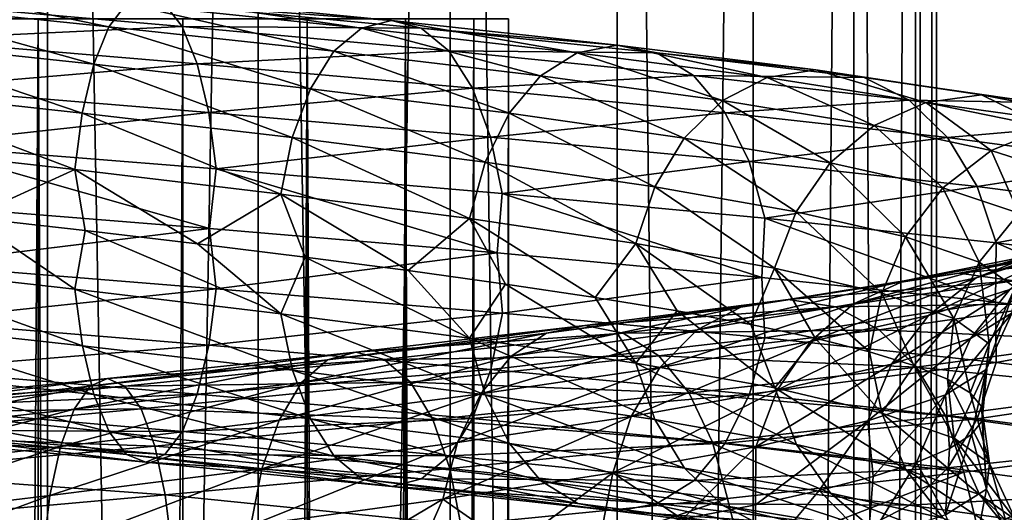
# Model space of a CAD drawing. Header units: metres. Extents: x -109 to 109, y -917 to 389.
# Tile 460 of 656: x 3 to 14, y -442 to -437. Entities that reach past the tile are written whole.
import ezdxf

# ---------------------------------------------------------------- set-up
doc = ezdxf.new("R2010")
doc.units = ezdxf.units.M
doc.layers.add('solid_24503124_XXX_01_SW0001_01', color=7, linetype='CONTINUOUS')

msp = doc.modelspace()

# ---------------------------------------------------------------- linework, layer by layer
at = {"layer": 'solid_24503124_XXX_01_SW0001_01'}
for points in [[(1.199402, -410, 12.944548), (1.198704, -535, 12.944597), (3.557269, -535, 12.503851)], [(1.19961, -410, -12.944529), (3.557269, -535, -12.503851), (1.198704, -535, -12.944597)], [(1.199402, -410, 12.944548), (3.557269, -535, 12.503851), (3.557692, -410, 12.503706)], [(3.557568, -410, -12.503741), (3.557269, -535, -12.503851), (1.19961, -410, -12.944529)], [(3.557692, -410, 12.503706), (3.557269, -535, 12.503851), (5.795265, -535, 11.636799)], [(5.79467, -410, -11.637084), (5.795265, -535, -11.636799), (3.557269, -535, -12.503851)], [(5.79467, -410, -11.637084), (3.557269, -535, -12.503851), (3.557568, -410, -12.503741)], [(3.557692, -410, 12.503706), (5.795265, -535, 11.636799), (5.794521, -410, 11.637158)], [(5.794521, -410, 11.637158), (5.795265, -535, 11.636799), (7.834196, -535, 10.374236)], [(5.794521, -410, 11.637158), (7.834196, -535, 10.374236), (7.834294, -410, 10.374181)], [(7.834188, -410, -10.374262), (5.795265, -535, -11.636799), (5.79467, -410, -11.637084)], [(7.834188, -410, -10.374262), (7.834196, -535, -10.374236), (5.795265, -535, -11.636799)], [(7.834188, -410, -10.374262), (9.606456, -535, -8.758754), (7.834196, -535, -10.374236)], [(9.607141, -410, -8.758013), (9.606456, -535, -8.758754), (7.834188, -410, -10.374262)], [(7.834294, -410, 10.374181), (7.834196, -535, 10.374236), (9.606456, -535, 8.758754)], [(7.834294, -410, 10.374181), (9.606456, -535, 8.758754), (9.607066, -410, 8.758096)], [(9.607066, -410, 8.758096), (9.606456, -535, 8.758754), (11.053084, -535, 6.843201)], [(11.052779, -410, -6.843673), (11.053084, -535, -6.843201), (9.606456, -535, -8.758754)], [(11.052779, -410, -6.843673), (9.606456, -535, -8.758754), (9.607141, -410, -8.758013)], [(9.607066, -410, 8.758096), (11.053084, -535, 6.843201), (11.052835, -410, 6.84358)], [(12.122142, -410, -4.696133), (11.053084, -535, -6.843201), (11.052779, -410, -6.843673)], [(11.052835, -410, 6.84358), (11.053084, -535, 6.843201), (12.122123, -410, 4.696183)], [(12.122123, -410, 4.696183), (11.053084, -535, 6.843201), (12.122266, -535, 4.695816)], [(12.122142, -410, -4.696133), (12.122266, -535, -4.695816), (11.053084, -535, -6.843201)], [(12.122123, -410, 4.696183), (12.122266, -535, 4.695816), (12.778495, -535, 2.389471)], [(12.122123, -410, 4.696183), (12.778495, -535, 2.389471), (12.778644, -410, 2.388729)], [(12.778636, -410, -2.388776), (12.122266, -535, -4.695816), (12.122142, -410, -4.696133)], [(12.778636, -410, -2.388776), (12.778495, -535, -2.389471), (12.122266, -535, -4.695816)], [(12.778644, -410, 2.388729), (12.778495, -535, 2.389471), (13, -535)], [(13, -410), (13, -535), (12.778495, -535, -2.389471)], [(12.778636, -410, -2.388776), (13, -410), (12.778495, -535, -2.389471)], [(12.778644, -410, 2.388729), (13, -535), (13, -410)], [(1.691981, -436.826477, -14.773448), (4.208577, -437.084412, -14.262088), (1.767289, -436.583282, -15.430993)], [(4.208577, -437.084412, -14.262088), (4.395895, -436.841217, -14.896873), (1.767289, -436.583282, -15.430993)], [(4.395895, -436.841217, -14.896873), (6.893107, -437.100739, -13.918874), (4.597922, -436.759613, -15.581506)], [(4.597922, -436.759613, -15.581506), (7.209901, -437.019135, -14.55856), (4.800022, -436.8396, -16.266388)], [(6.893107, -437.100739, -13.918874), (7.209901, -437.019135, -14.55856), (4.597922, -436.759613, -15.581506)], [(1.627971, -437.224365, -14.214546), (4.04936, -437.4823, -13.722532), (1.691981, -436.826477, -14.773448)], [(4.04936, -437.4823, -13.722532), (4.208577, -437.084412, -14.262088), (1.691981, -436.826477, -14.773448)], [(2.005157, -436.823242, -17.507925), (4.987559, -437.081177, -16.901915), (2.069299, -437.219727, -18.06798)], [(4.800022, -436.8396, -16.266388), (4.987559, -437.081177, -16.901915), (2.005157, -436.823242, -17.507925)], [(4.208577, -437.084412, -14.262088), (6.599378, -437.343933, -13.325764), (4.395895, -436.841217, -14.896873)], [(6.599378, -437.343933, -13.325764), (6.893107, -437.100739, -13.918874), (4.395895, -436.841217, -14.896873)], [(4.800022, -436.8396, -16.266388), (7.526811, -437.099121, -15.198478), (4.987559, -437.081177, -16.901915)], [(7.209901, -437.019135, -14.55856), (7.526811, -437.099121, -15.198478), (4.800022, -436.8396, -16.266388)], [(3.457262, -701, -392.234863), (3.457402, -437, -392.234924), (1.767193, -437, -391.68573)], [(1.767249, -701, -391.68576), (3.457262, -701, -392.234863), (1.767193, -437, -391.68573)], [(1.767249, -701, -408.31424), (1.767193, -437, -408.31427), (3.457402, -437, -407.765076)], [(3.457262, -701, -407.765137), (1.767249, -701, -408.31424), (3.457402, -437, -407.765076)], [(4.987559, -437.081177, -16.901915), (5.147105, -437.477661, -17.442585), (2.069299, -437.219727, -18.06798)], [(3.457262, -701, -392.234863), (4.996175, -701, -393.123352), (3.457402, -437, -392.234924)], [(3.457262, -701, -407.765137), (3.457402, -437, -407.765076), (4.996158, -437, -406.876648)], [(4.996175, -701, -406.876648), (3.457262, -701, -407.765137), (4.996158, -437, -406.876648)], [(4.996175, -701, -393.123352), (4.996158, -437, -393.123352), (3.457402, -437, -392.234924)], [(4.04936, -437.4823, -13.722532), (6.349714, -437.741821, -12.82163), (4.208577, -437.084412, -14.262088)], [(6.349714, -437.741821, -12.82163), (6.599378, -437.343933, -13.325764), (4.208577, -437.084412, -14.262088)], [(4.987559, -437.081177, -16.901915), (7.820883, -437.340698, -15.792282), (5.147105, -437.477661, -17.442585)], [(7.526811, -437.099121, -15.198478), (7.820883, -437.340698, -15.792282), (4.987559, -437.081177, -16.901915)], [(4.996175, -701, -393.123352), (6.316738, -437, -394.312408), (4.996158, -437, -393.123352)], [(4.996175, -701, -406.876648), (4.996158, -437, -406.876648), (6.316738, -437, -405.687592)], [(4.996175, -701, -393.123352), (6.316731, -701, -394.312378), (6.316738, -437, -394.312408)], [(6.316731, -701, -405.687622), (4.996175, -701, -406.876648), (6.316738, -437, -405.687592)], [(6.316731, -701, -394.312378), (7.361216, -701, -395.75), (6.316738, -437, -394.312408)], [(6.316731, -701, -405.687622), (6.316738, -437, -405.687592), (7.361266, -437, -404.249908)], [(7.361216, -701, -404.25), (6.316731, -701, -405.687622), (7.361266, -437, -404.249908)], [(7.361216, -701, -395.75), (7.361266, -437, -395.750092), (6.316738, -437, -394.312408)], [(6.893107, -437.100739, -13.918874), (9.184709, -437.361816, -12.524895), (7.209901, -437.019135, -14.55856)], [(7.209901, -437.019135, -14.55856), (9.606822, -437.280212, -13.100516), (7.526811, -437.099121, -15.198478)], [(9.184709, -437.361816, -12.524895), (9.606822, -437.280212, -13.100516), (7.209901, -437.019135, -14.55856)], [(7.361216, -701, -395.75), (8.083981, -701, -397.373352), (7.361266, -437, -395.750092)], [(7.361216, -701, -404.25), (7.361266, -437, -404.249908), (8.083978, -437, -402.626648)], [(8.083981, -701, -402.626648), (7.361216, -701, -404.25), (8.083978, -437, -402.626648)], [(8.083981, -701, -397.373352), (8.083978, -437, -397.373352), (7.361266, -437, -395.750092)], [(8.083981, -701, -397.373352), (8.453425, -437, -399.111481), (8.083978, -437, -397.373352)], [(8.083981, -701, -402.626648), (8.083978, -437, -402.626648), (8.453425, -437, -400.888519)], [(8.083981, -701, -397.373352), (8.453436, -701, -399.111511), (8.453425, -437, -399.111481)], [(8.453436, -701, -400.888489), (8.083981, -701, -402.626648), (8.453425, -437, -400.888519)], [(8.453436, -701, -400.888489), (8.453425, -437, -400.888519), (8.453425, -437, -399.111481)], [(8.453436, -701, -399.111511), (8.453436, -701, -400.888489), (8.453425, -437, -399.111481)], [(6.599378, -437.343933, -13.325764), (8.793331, -437.605011, -11.991184), (6.893107, -437.100739, -13.918874)], [(8.793331, -437.605011, -11.991184), (9.184709, -437.361816, -12.524895), (6.893107, -437.100739, -13.918874)], [(7.526811, -437.099121, -15.198478), (10.029087, -437.360199, -13.676346), (7.820883, -437.340698, -15.792282)], [(9.606822, -437.280212, -13.100516), (10.029087, -437.360199, -13.676346), (7.526811, -437.099121, -15.198478)], [(1.578681, -437.743134, -13.78417), (3.926757, -438.001068, -13.307053), (1.627971, -437.224365, -14.214546)], [(3.926757, -438.001068, -13.307053), (4.04936, -437.4823, -13.722532), (1.627971, -437.224365, -14.214546)], [(2.069299, -437.219727, -18.06798), (5.147105, -437.477661, -17.442585), (2.118751, -437.737488, -18.499767)], [(9.184709, -437.361816, -12.524895), (11.203067, -437.624512, -10.758718), (9.606822, -437.280212, -13.100516)], [(9.606822, -437.280212, -13.100516), (11.717939, -437.542908, -11.253169), (10.029087, -437.360199, -13.676346)], [(11.203067, -437.624512, -10.758718), (11.717939, -437.542908, -11.253169), (9.606822, -437.280212, -13.100516)], [(7.820883, -437.340698, -15.792282), (8.071063, -437.737183, -16.297457), (5.147105, -437.477661, -17.442585)], [(6.349714, -437.741821, -12.82163), (8.460666, -438.00293, -11.53754), (6.599378, -437.343933, -13.325764)], [(8.460666, -438.00293, -11.53754), (8.793331, -437.605011, -11.991184), (6.599378, -437.343933, -13.325764)], [(7.820883, -437.340698, -15.792282), (10.420923, -437.601807, -14.210681), (8.071063, -437.737183, -16.297457)], [(10.029087, -437.360199, -13.676346), (10.420923, -437.601807, -14.210681), (7.820883, -437.340698, -15.792282)], [(8.793331, -437.605011, -11.991184), (10.725682, -437.867706, -10.300268), (9.184709, -437.361816, -12.524895)], [(10.725682, -437.867706, -10.300268), (11.203067, -437.624512, -10.758718), (9.184709, -437.361816, -12.524895)], [(10.029087, -437.360199, -13.676346), (12.232999, -437.622894, -11.747799), (10.420923, -437.601807, -14.210681)], [(11.717939, -437.542908, -11.253169), (12.232999, -437.622894, -11.747799), (10.029087, -437.360199, -13.676346)], [(5.147105, -437.477661, -17.442585), (5.27011, -437.995422, -17.859426), (2.118751, -437.737488, -18.499767)], [(3.926757, -438.001068, -13.307053), (6.157462, -438.26059, -12.433427), (4.04936, -437.4823, -13.722532)], [(6.157462, -438.26059, -12.433427), (6.349714, -437.741821, -12.82163), (4.04936, -437.4823, -13.722532)], [(5.147105, -437.477661, -17.442585), (8.071063, -437.737183, -16.297457), (5.27011, -437.995422, -17.859426)], [(10.420923, -437.601807, -14.210681), (10.754275, -437.998291, -14.665262), (8.071063, -437.737183, -16.297457)], [(8.460666, -438.00293, -11.53754), (10.319914, -438.265594, -9.910593), (8.793331, -437.605011, -11.991184)], [(10.319914, -438.265594, -9.910593), (10.725682, -437.867706, -10.300268), (8.793331, -437.605011, -11.991184)], [(10.420923, -437.601807, -14.210681), (12.710942, -437.864471, -12.206786), (10.754275, -437.998291, -14.665262)], [(12.232999, -437.622894, -11.747799), (12.710942, -437.864471, -12.206786), (10.420923, -437.601807, -14.210681)], [(11.203067, -437.624512, -10.758718), (12.886162, -437.888763, -8.670392), (11.717939, -437.542908, -11.253169)], [(11.717939, -437.542908, -11.253169), (13.478387, -437.807159, -9.068868), (12.232999, -437.622894, -11.747799)], [(12.886162, -437.888763, -8.670392), (13.478387, -437.807159, -9.068868), (11.717939, -437.542908, -11.253169)], [(10.725682, -437.867706, -10.300268), (12.337057, -438.131958, -8.30093), (11.203067, -437.624512, -10.758718)], [(12.337057, -438.131958, -8.30093), (12.886162, -437.888763, -8.670392), (11.203067, -437.624512, -10.758718)], [(12.232999, -437.622894, -11.747799), (14.070826, -437.887146, -9.467487), (12.710942, -437.864471, -12.206786)], [(13.478387, -437.807159, -9.068868), (14.070826, -437.887146, -9.467487), (12.232999, -437.622894, -11.747799)], [(1.547052, -438.342346, -13.508008), (3.848085, -438.600281, -13.040449), (1.578681, -437.743134, -13.78417)], [(3.848085, -438.600281, -13.040449), (3.926757, -438.001068, -13.307053), (1.578681, -437.743134, -13.78417)], [(2.118751, -437.737488, -18.499767), (5.27011, -437.995422, -17.859426), (2.150571, -438.33609, -18.777597)], [(8.071063, -437.737183, -16.297457), (8.263946, -438.254944, -16.686934), (5.27011, -437.995422, -17.859426)], [(6.157462, -438.26059, -12.433427), (8.204501, -438.521698, -11.188216), (6.349714, -437.741821, -12.82163)], [(8.204501, -438.521698, -11.188216), (8.460666, -438.00293, -11.53754), (6.349714, -437.741821, -12.82163)], [(8.071063, -437.737183, -16.297457), (10.754275, -437.998291, -14.665262), (8.263946, -438.254944, -16.686934)], [(12.886162, -437.888763, -8.670392), (14.186547, -438.154602, -6.324539), (13.478387, -437.807159, -9.068868)], [(13.478387, -437.807159, -9.068868), (14.838535, -438.072998, -6.615203), (14.070826, -437.887146, -9.467487)], [(14.186547, -438.154602, -6.324539), (14.838535, -438.072998, -6.615203), (13.478387, -437.807159, -9.068868)], [(10.319914, -438.265594, -9.910593), (11.870328, -438.529846, -7.986893), (10.725682, -437.867706, -10.300268)], [(11.870328, -438.529846, -7.986893), (12.337057, -438.131958, -8.30093), (10.725682, -437.867706, -10.300268)], [(12.710942, -437.864471, -12.206786), (13.117549, -438.260956, -12.597265), (10.754275, -437.998291, -14.665262)], [(12.337057, -438.131958, -8.30093), (13.582031, -438.397797, -6.055038), (12.886162, -437.888763, -8.670392)], [(12.710942, -437.864471, -12.206786), (14.620573, -438.128723, -9.837382), (13.117549, -438.260956, -12.597265)], [(14.070826, -437.887146, -9.467487), (14.620573, -438.128723, -9.837382), (12.710942, -437.864471, -12.206786)], [(13.582031, -438.397797, -6.055038), (14.186547, -438.154602, -6.324539), (12.886162, -437.888763, -8.670392)], [(5.27011, -437.995422, -17.859426), (5.349257, -438.594025, -18.12764), (2.150571, -438.33609, -18.777597)], [(3.848085, -438.600281, -13.040449), (6.034099, -438.859802, -12.184327), (3.926757, -438.001068, -13.307053)], [(6.034099, -438.859802, -12.184327), (6.157462, -438.26059, -12.433427), (3.926757, -438.001068, -13.307053)], [(5.27011, -437.995422, -17.859426), (8.263946, -438.254944, -16.686934), (5.349257, -438.594025, -18.12764)], [(8.204501, -438.521698, -11.188216), (10.007456, -438.784363, -9.610529), (8.460666, -438.00293, -11.53754)], [(10.754275, -437.998291, -14.665262), (11.01128, -438.516052, -15.015732), (8.263946, -438.254944, -16.686934)], [(10.007456, -438.784363, -9.610529), (10.319914, -438.265594, -9.910593), (8.460666, -438.00293, -11.53754)], [(10.754275, -437.998291, -14.665262), (13.117549, -438.260956, -12.597265), (11.01128, -438.516052, -15.015732)], [(11.870328, -438.529846, -7.986893), (13.068203, -438.795685, -5.825967), (12.337057, -438.131958, -8.30093)], [(13.068203, -438.795685, -5.825967), (13.582031, -438.397797, -6.055038), (12.337057, -438.131958, -8.30093)], [(14.620573, -438.128723, -9.837382), (15.088266, -438.525208, -10.152067), (13.117549, -438.260956, -12.597265)], [(13.582031, -438.397797, -6.055038), (14.42044, -438.665192, -3.628075), (14.186547, -438.154602, -6.324539)], [(1.547052, -438.342346, -13.508008), (2.729029, -439.107788, -13.220401), (3.848085, -438.600281, -13.040449)], [(2.150571, -438.33609, -18.777597), (5.279512, -439.224365, -18.250923), (2.054379, -438.965973, -18.887825)], [(2.150571, -438.33609, -18.777597), (5.349257, -438.594025, -18.12764), (5.279512, -439.224365, -18.250923)], [(8.263946, -438.254944, -16.686934), (8.388053, -438.853546, -16.937538), (5.349257, -438.594025, -18.12764)], [(6.034099, -438.859802, -12.184327), (8.040126, -439.12088, -10.964063), (6.157462, -438.26059, -12.433427)], [(8.040126, -439.12088, -10.964063), (8.204501, -438.521698, -11.188216), (6.157462, -438.26059, -12.433427)], [(8.263946, -438.254944, -16.686934), (11.01128, -438.516052, -15.015732), (8.388053, -438.853546, -16.937538)], [(10.007456, -438.784363, -9.610529), (11.510928, -439.048615, -7.745072), (10.319914, -438.265594, -9.910593)], [(11.510928, -439.048615, -7.745072), (11.870328, -438.529846, -7.986893), (10.319914, -438.265594, -9.910593)], [(13.117549, -438.260956, -12.597265), (13.431031, -438.778717, -12.898314), (11.01128, -438.516052, -15.015732)], [(13.117549, -438.260956, -12.597265), (15.088266, -438.525208, -10.152067), (13.431031, -438.778717, -12.898314)], [(13.068203, -438.795685, -5.825967), (13.874893, -439.06308, -3.490819), (13.582031, -438.397797, -6.055038)], [(13.874893, -439.06308, -3.490819), (14.42044, -438.665192, -3.628075), (13.582031, -438.397797, -6.055038)], [(8.040126, -439.12088, -10.964063), (9.80696, -439.383575, -9.417984), (8.204501, -438.521698, -11.188216)], [(9.80696, -439.383575, -9.417984), (10.007456, -438.784363, -9.610529), (8.204501, -438.521698, -11.188216)], [(11.01128, -438.516052, -15.015732), (11.176648, -439.114655, -15.241238), (8.388053, -438.853546, -16.937538)], [(11.01128, -438.516052, -15.015732), (13.431031, -438.778717, -12.898314), (11.176648, -439.114655, -15.241238)], [(11.510928, -439.048615, -7.745072), (12.672534, -439.314453, -5.649573), (11.870328, -438.529846, -7.986893)], [(12.672534, -439.314453, -5.649573), (13.068203, -438.795685, -5.825967), (11.870328, -438.529846, -7.986893)], [(15.088266, -438.525208, -10.152067), (15.448845, -439.042969, -10.394681), (13.431031, -438.778717, -12.898314)], [(3.848085, -438.600281, -13.040449), (2.729029, -439.107788, -13.220401), (3.958618, -439.248352, -12.906075)], [(3.848085, -438.600281, -13.040449), (3.958618, -439.248352, -12.906075), (5.14987, -439.388977, -12.479136)], [(3.848085, -438.600281, -13.040449), (5.14987, -439.388977, -12.479136), (6.034099, -438.859802, -12.184327)], [(5.349257, -438.594025, -18.12764), (8.332831, -439.483154, -17.074867), (5.279512, -439.224365, -18.250923)], [(5.349257, -438.594025, -18.12764), (8.388053, -438.853546, -16.937538), (8.332831, -439.483154, -17.074867)], [(6.034099, -438.859802, -12.184327), (5.14987, -439.388977, -12.479136), (6.295451, -439.530029, -11.941741)], [(6.034099, -438.859802, -12.184327), (6.295451, -439.530029, -11.941741), (7.389313, -439.672058, -11.297111)], [(6.034099, -438.859802, -12.184327), (7.389313, -439.672058, -11.297111), (8.040126, -439.12088, -10.964063)], [(8.388053, -438.853546, -16.937538), (11.146484, -439.744263, -15.385475), (8.332831, -439.483154, -17.074867)], [(8.388053, -438.853546, -16.937538), (11.176648, -439.114655, -15.241238), (11.146484, -439.744263, -15.385475)], [(9.80696, -439.383575, -9.417984), (11.28031, -439.647827, -7.589902), (10.007456, -438.784363, -9.610529)], [(11.28031, -439.647827, -7.589902), (11.510928, -439.048615, -7.745072), (10.007456, -438.784363, -9.610529)], [(13.431031, -438.778717, -12.898314), (13.632738, -439.377319, -13.092021), (11.176648, -439.114655, -15.241238)], [(12.672534, -439.314453, -5.649573), (13.454801, -439.581848, -3.385127), (13.068203, -438.795685, -5.825967)], [(13.454801, -439.581848, -3.385127), (13.874893, -439.06308, -3.490819), (13.068203, -438.795685, -5.825967)], [(13.431031, -438.778717, -12.898314), (15.448845, -439.042969, -10.394681), (13.632738, -439.377319, -13.092021)], [(2.054379, -438.965973, -18.887825), (5.279512, -439.224365, -18.250923), (2.150789, -439.606537, -18.77951)], [(11.28031, -439.647827, -7.589902), (12.418644, -439.913666, -5.536386), (11.510928, -439.048615, -7.745072)], [(12.418644, -439.913666, -5.536386), (12.672534, -439.314453, -5.649573), (11.510928, -439.048615, -7.745072)], [(13.454801, -439.581848, -3.385127), (13.837026, -439.850861, -1.019779), (13.874893, -439.06308, -3.490819)], [(15.448845, -439.042969, -10.394681), (15.680855, -439.641571, -10.550788), (13.632738, -439.377319, -13.092021)], [(1.547271, -439.612793, -13.50992), (3.84863, -439.870728, -13.042295), (2.729029, -439.107788, -13.220401)], [(3.84863, -439.870728, -13.042295), (3.958618, -439.248352, -12.906075), (2.729029, -439.107788, -13.220401)], [(8.040126, -439.12088, -10.964063), (7.389313, -439.672058, -11.297111), (8.420801, -439.814911, -10.551046)], [(8.040126, -439.12088, -10.964063), (8.420801, -439.814911, -10.551046), (9.37529, -439.957855, -9.71356)], [(8.040126, -439.12088, -10.964063), (9.37529, -439.957855, -9.71356), (9.80696, -439.383575, -9.417984)], [(11.176648, -439.114655, -15.241238), (13.627595, -440.006836, -13.239628), (11.146484, -439.744263, -15.385475)], [(11.176648, -439.114655, -15.241238), (13.632738, -439.377319, -13.092021), (13.627595, -440.006836, -13.239628)], [(5.279512, -439.224365, -18.250923), (5.349801, -439.864471, -18.129486), (2.150789, -439.606537, -18.77951)], [(3.84863, -439.870728, -13.042295), (6.034954, -440.130249, -12.186051), (3.958618, -439.248352, -12.906075)], [(6.034954, -440.130249, -12.186051), (5.14987, -439.388977, -12.479136), (3.958618, -439.248352, -12.906075)], [(5.279512, -439.224365, -18.250923), (8.332831, -439.483154, -17.074867), (5.349801, -439.864471, -18.129486)], [(13.421512, -439.75061, 6.402643), (14.018884, -439.507416, 6.687615), (14.959844, -439.233704, 4.176188)], [(14.322376, -439.476898, 3.998232), (13.421512, -439.75061, 6.402643), (14.959844, -439.233704, 4.176188)], [(6.034954, -440.130249, -12.186051), (6.295451, -439.530029, -11.941741), (5.14987, -439.388977, -12.479136)], [(9.80696, -439.383575, -9.417984), (9.37529, -439.957855, -9.71356), (10.245574, -440.101196, -8.790282)], [(9.80696, -439.383575, -9.417984), (10.245574, -440.101196, -8.790282), (11.026847, -440.2453, -7.786912)], [(9.80696, -439.383575, -9.417984), (11.026847, -440.2453, -7.786912), (11.28031, -439.647827, -7.589902)], [(12.418644, -439.913666, -5.536386), (13.185238, -440.181061, -3.317307), (12.672534, -439.314453, -5.649573)], [(13.185238, -440.181061, -3.317307), (13.454801, -439.581848, -3.385127), (12.672534, -439.314453, -5.649573)], [(13.632738, -439.377319, -13.092021), (15.701325, -440.271057, -10.696827), (13.627595, -440.006836, -13.239628)], [(13.632738, -439.377319, -13.092021), (15.680855, -439.641571, -10.550788), (15.701325, -440.271057, -10.696827)], [(8.332831, -439.483154, -17.074867), (8.388907, -440.123993, -16.939262), (5.349801, -439.864471, -18.129486)], [(8.332831, -439.483154, -17.074867), (11.146484, -439.744263, -15.385475), (8.388907, -440.123993, -16.939262)], [(12.658653, -439.782715, 8.999372), (13.240422, -439.701111, 9.412966), (14.663166, -439.425812, 6.994966)], [(14.018884, -439.507416, 6.687615), (12.658653, -439.782715, 8.999372), (14.663166, -439.425812, 6.994966)], [(12.913755, -440.148529, 6.160422), (13.421512, -439.75061, 6.402643), (14.322376, -439.476898, 3.998232)], [(13.780539, -439.874786, 3.846973), (12.913755, -440.148529, 6.160422), (14.322376, -439.476898, 3.998232)], [(14.663166, -439.425812, 6.994966), (13.240422, -439.701111, 9.412966), (15.307681, -439.505798, 7.302428)], [(6.034954, -440.130249, -12.186051), (8.041264, -440.391327, -10.965615), (6.295451, -439.530029, -11.941741)], [(8.041264, -440.391327, -10.965615), (7.389313, -439.672058, -11.297111), (6.295451, -439.530029, -11.941741)], [(12.119244, -440.025909, 8.615891), (12.658653, -439.782715, 8.999372), (14.018884, -439.507416, 6.687615)], [(13.421512, -439.75061, 6.402643), (12.119244, -440.025909, 8.615891), (14.018884, -439.507416, 6.687615)], [(13.185238, -440.181061, -3.317307), (13.559805, -440.450043, -0.999348), (13.454801, -439.581848, -3.385127)], [(13.240422, -439.701111, 9.412966), (13.822402, -439.781097, 9.826711), (15.307681, -439.505798, 7.302428)], [(13.559805, -440.450043, -0.999348), (13.837026, -439.850861, -1.019779), (13.454801, -439.581848, -3.385127)], [(3.927777, -440.46933, -13.310508), (3.84863, -439.870728, -13.042295), (1.547271, -439.612793, -13.50992)], [(1.579091, -440.211365, -13.787749), (3.927777, -440.46933, -13.310508), (1.547271, -439.612793, -13.50992)], [(2.150789, -439.606537, -18.77951), (5.349801, -439.864471, -18.129486), (2.119161, -440.205719, -18.503347)], [(8.041264, -440.391327, -10.965615), (8.420801, -439.814911, -10.551046), (7.389313, -439.672058, -11.297111)], [(10.9224, -440.059601, 11.043594), (11.424374, -439.977997, 11.551138), (13.240422, -439.701111, 9.412966)], [(12.658653, -439.782715, 8.999372), (10.9224, -440.059601, 11.043594), (13.240422, -439.701111, 9.412966)], [(11.28031, -439.647827, -7.589902), (11.026847, -440.2453, -7.786912), (11.710324, -440.389771, -6.715669)], [(11.28031, -439.647827, -7.589902), (11.710324, -440.389771, -6.715669), (12.289058, -440.534332, -5.588089)], [(11.28031, -439.647827, -7.589902), (12.289058, -440.534332, -5.588089), (12.418644, -439.913666, -5.536386)], [(13.240422, -439.701111, 9.412966), (11.424374, -439.977997, 11.551138), (13.822402, -439.781097, 9.826711)], [(13.363303, -440.393555, 3.730497), (13.780539, -439.874786, 3.846973), (14.237062, -439.602661, 1.418644)], [(13.806004, -440.121429, 1.375692), (13.363303, -440.393555, 3.730497), (14.237062, -439.602661, 1.418644)], [(11.146484, -439.744263, -15.385475), (11.177786, -440.385101, -15.24279), (8.388907, -440.123993, -16.939262)], [(10.456976, -440.302795, 10.573005), (10.9224, -440.059601, 11.043594), (12.658653, -439.782715, 8.999372)], [(12.119244, -440.025909, 8.615891), (10.456976, -440.302795, 10.573005), (12.658653, -439.782715, 8.999372)], [(11.146484, -439.744263, -15.385475), (13.627595, -440.006836, -13.239628), (11.177786, -440.385101, -15.24279)], [(11.424374, -439.977997, 11.551138), (11.92653, -440.057983, 12.058865), (13.822402, -439.781097, 9.826711)], [(11.660755, -440.423828, 8.289938), (12.119244, -440.025909, 8.615891), (13.421512, -439.75061, 6.402643)], [(12.913755, -440.148529, 6.160422), (11.660755, -440.423828, 8.289938), (13.421512, -439.75061, 6.402643)], [(13.822402, -439.781097, 9.826711), (11.92653, -440.057983, 12.058865), (14.362443, -440.022675, 10.21064)], [(5.349801, -439.864471, -18.129486), (5.27113, -440.463684, -17.862883), (2.119161, -440.205719, -18.503347)], [(6.159061, -440.728851, -12.436656), (6.034954, -440.130249, -12.186051), (3.84863, -439.870728, -13.042295)], [(3.927777, -440.46933, -13.310508), (6.159061, -440.728851, -12.436656), (3.84863, -439.870728, -13.042295)], [(5.349801, -439.864471, -18.129486), (8.388907, -440.123993, -16.939262), (5.27113, -440.463684, -17.862883)], [(8.041264, -440.391327, -10.965615), (9.808348, -440.654022, -9.419317), (8.420801, -439.814911, -10.551046)], [(9.808348, -440.654022, -9.419317), (9.37529, -439.957855, -9.71356), (8.420801, -439.814911, -10.551046)], [(12.418644, -439.913666, -5.536386), (12.289058, -440.534332, -5.588089), (12.758387, -440.67923, -4.412184)], [(12.418644, -439.913666, -5.536386), (12.758387, -440.67923, -4.412184), (13.185238, -440.181061, -3.317307)], [(12.522763, -440.667297, 5.973901), (12.913755, -440.148529, 6.160422), (13.780539, -439.874786, 3.846973)], [(13.363303, -440.393555, 3.730497), (12.522763, -440.667297, 5.973901), (13.780539, -439.874786, 3.846973)], [(13.529405, -440.720612, 1.34813), (13.806004, -440.121429, 1.375692), (13.837026, -439.850861, -1.019779)], [(13.559805, -440.450043, -0.999348), (13.529405, -440.720612, 1.34813), (13.837026, -439.850861, -1.019779)], [(8.859094, -440.338074, 12.757187), (9.266242, -440.25647, 13.343484), (11.424374, -439.977997, 11.551138)], [(10.9224, -440.059601, 11.043594), (8.859094, -440.338074, 12.757187), (11.424374, -439.977997, 11.551138)], [(11.424374, -439.977997, 11.551138), (9.266242, -440.25647, 13.343484), (11.92653, -440.057983, 12.058865)], [(9.808348, -440.654022, -9.419317), (10.245574, -440.101196, -8.790282), (9.37529, -439.957855, -9.71356)], [(13.627595, -440.006836, -13.239628), (13.634127, -440.647766, -13.093353), (11.177786, -440.385101, -15.24279)], [(13.627595, -440.006836, -13.239628), (15.701325, -440.271057, -10.696827), (13.634127, -440.647766, -13.093353)], [(8.388907, -440.123993, -16.939262), (8.265544, -440.723206, -16.690163), (5.27113, -440.463684, -17.862883)], [(8.388907, -440.123993, -16.939262), (11.177786, -440.385101, -15.24279), (8.265544, -440.723206, -16.690163)], [(8.48159, -440.581268, 12.213578), (8.859094, -440.338074, 12.757187), (10.9224, -440.059601, 11.043594)], [(10.456976, -440.302795, 10.573005), (8.48159, -440.581268, 12.213578), (10.9224, -440.059601, 11.043594)], [(9.266242, -440.25647, 13.343484), (9.673537, -440.336456, 13.929994), (11.92653, -440.057983, 12.058865)], [(11.92653, -440.057983, 12.058865), (9.673537, -440.336456, 13.929994), (12.392499, -440.299561, 12.530005)], [(9.808348, -440.654022, -9.419317), (11.281906, -440.918274, -7.590976), (10.245574, -440.101196, -8.790282)], [(10.061373, -440.700684, 10.173013), (10.456976, -440.302795, 10.573005), (12.119244, -440.025909, 8.615891)], [(11.660755, -440.423828, 8.289938), (10.061373, -440.700684, 10.173013), (12.119244, -440.025909, 8.615891)], [(11.281906, -440.918274, -7.590976), (11.026847, -440.2453, -7.786912), (10.245574, -440.101196, -8.790282)], [(11.92653, -440.057983, 12.058865), (12.392499, -440.299561, 12.530005), (14.362443, -440.022675, 10.21064)], [(14.362443, -440.022675, 10.21064), (12.392499, -440.299561, 12.530005), (14.821879, -440.419189, 10.537265)], [(13.095573, -440.992767, 3.655758), (13.363303, -440.393555, 3.730497), (13.806004, -440.121429, 1.375692)], [(13.529405, -440.720612, 1.34813), (13.095573, -440.992767, 3.655758), (13.806004, -440.121429, 1.375692)], [(4.050782, -440.987091, -13.72735), (3.927777, -440.46933, -13.310508), (1.579091, -440.211365, -13.787749)], [(1.628543, -440.729156, -14.219537), (4.050782, -440.987091, -13.72735), (1.579091, -440.211365, -13.787749)], [(2.119161, -440.205719, -18.503347), (5.27113, -440.463684, -17.862883), (2.069871, -440.724487, -18.072971)], [(8.206632, -440.989929, -11.191121), (8.041264, -440.391327, -10.965615), (6.034954, -440.130249, -12.186051)], [(6.159061, -440.728851, -12.436656), (8.206632, -440.989929, -11.191121), (6.034954, -440.130249, -12.186051)], [(11.3077, -440.942596, 8.038942), (11.660755, -440.423828, 8.289938), (12.913755, -440.148529, 6.160422)], [(12.522763, -440.667297, 5.973901), (11.3077, -440.942596, 8.038942), (12.913755, -440.148529, 6.160422)], [(13.185238, -440.181061, -3.317307), (12.758387, -440.67923, -4.412184), (13.115775, -440.82489, -3.19455)], [(13.185238, -440.181061, -3.317307), (13.115775, -440.82489, -3.19455), (13.358438, -440.971497, -1.944702)], [(13.185238, -440.181061, -3.317307), (13.358438, -440.971497, -1.944702), (13.559805, -440.450043, -0.999348)], [(6.532543, -440.618103, 14.091891), (6.832767, -440.536499, 14.73953), (9.266242, -440.25647, 13.343484)], [(8.859094, -440.338074, 12.757187), (6.532543, -440.618103, 14.091891), (9.266242, -440.25647, 13.343484)], [(9.266242, -440.25647, 13.343484), (6.832767, -440.536499, 14.73953), (9.673537, -440.336456, 13.929994)], [(8.160719, -440.979156, 11.751521), (8.48159, -440.581268, 12.213578), (10.456976, -440.302795, 10.573005)], [(10.061373, -440.700684, 10.173013), (8.160719, -440.979156, 11.751521), (10.456976, -440.302795, 10.573005)], [(9.673537, -440.336456, 13.929994), (10.051482, -440.578033, 14.474238), (12.392499, -440.299561, 12.530005)], [(12.392499, -440.299561, 12.530005), (10.051482, -440.578033, 14.474238), (12.788919, -440.696045, 12.930823)], [(11.281906, -440.918274, -7.590976), (11.710324, -440.389771, -6.715669), (11.026847, -440.2453, -7.786912)], [(12.392499, -440.299561, 12.530005), (12.788919, -440.696045, 12.930823), (14.821879, -440.419189, 10.537265)], [(15.701325, -440.271057, -10.696827), (15.682452, -440.912018, -10.551862), (13.634127, -440.647766, -13.093353)], [(6.254178, -440.861298, 13.491408), (6.532543, -440.618103, 14.091891), (8.859094, -440.338074, 12.757187)], [(8.48159, -440.581268, 12.213578), (6.254178, -440.861298, 13.491408), (8.859094, -440.338074, 12.757187)], [(6.832767, -440.536499, 14.73953), (7.133099, -440.616486, 15.387402), (9.673537, -440.336456, 13.929994)], [(9.673537, -440.336456, 13.929994), (7.133099, -440.616486, 15.387402), (10.051482, -440.578033, 14.474238)], [(10.010055, -441.252625, -9.613025), (9.808348, -440.654022, -9.419317), (8.041264, -440.391327, -10.965615)], [(8.206632, -440.989929, -11.191121), (10.010055, -441.252625, -9.613025), (8.041264, -440.391327, -10.965615)], [(11.177786, -440.385101, -15.24279), (11.013411, -440.984283, -15.018637), (8.265544, -440.723206, -16.690163)], [(9.756742, -441.219452, 9.865003), (10.061373, -440.700684, 10.173013), (11.660755, -440.423828, 8.289938)], [(11.3077, -440.942596, 8.038942), (9.756742, -441.219452, 9.865003), (11.660755, -440.423828, 8.289938)], [(11.177786, -440.385101, -15.24279), (13.634127, -440.647766, -13.093353), (11.013411, -440.984283, -15.018637)], [(11.281906, -440.918274, -7.590976), (12.420402, -441.184113, -5.537169), (11.710324, -440.389771, -6.715669)], [(12.420402, -441.184113, -5.537169), (12.289058, -440.534332, -5.588089), (11.710324, -440.389771, -6.715669)], [(12.271873, -441.266479, 5.854216), (12.522763, -440.667297, 5.973901), (13.363303, -440.393555, 3.730497)], [(13.095573, -440.992767, 3.655758), (12.271873, -441.266479, 5.854216), (13.363303, -440.393555, 3.730497)], [(14.821879, -440.419189, 10.537265), (12.788919, -440.696045, 12.930823), (15.176091, -440.936951, 10.789084)], [(5.27113, -440.463684, -17.862883), (5.148527, -440.982452, -17.447403), (2.069871, -440.724487, -18.072971)], [(6.351943, -441.246613, -12.826132), (6.159061, -440.728851, -12.436656), (3.927777, -440.46933, -13.310508)], [(4.050782, -440.987091, -13.72735), (6.351943, -441.246613, -12.826132), (3.927777, -440.46933, -13.310508)], [(4.010811, -440.899719, 15.004955), (4.195141, -440.818115, 15.694555), (6.832767, -440.536499, 14.73953)], [(6.532543, -440.618103, 14.091891), (4.010811, -440.899719, 15.004955), (6.832767, -440.536499, 14.73953)], [(6.832767, -440.536499, 14.73953), (4.195141, -440.818115, 15.694555), (7.133099, -440.616486, 15.387402)], [(5.27113, -440.463684, -17.862883), (8.265544, -440.723206, -16.690163), (5.148527, -440.982452, -17.447403)], [(12.420402, -441.184113, -5.537169), (12.758387, -440.67923, -4.412184), (12.289058, -440.534332, -5.588089)], [(13.559805, -440.450043, -0.999348), (13.358438, -440.971497, -1.944702), (13.48271, -441.118378, -0.679618)], [(13.559805, -440.450043, -0.999348), (13.48271, -441.118378, -0.679618), (13.487019, -441.265411, 0.588811)], [(13.559805, -440.450043, -0.999348), (13.487019, -441.265411, 0.588811), (13.529405, -440.720612, 1.34813)], [(3.839903, -441.142914, 14.365564), (4.010811, -440.899719, 15.004955), (6.532543, -440.618103, 14.091891)], [(6.254178, -440.861298, 13.491408), (3.839903, -441.142914, 14.365564), (6.532543, -440.618103, 14.091891)], [(4.195141, -440.818115, 15.694555), (4.379537, -440.898102, 16.384405), (7.133099, -440.616486, 15.387402)], [(7.133099, -440.616486, 15.387402), (4.379537, -440.898102, 16.384405), (7.411789, -440.858063, 15.988587)], [(6.017573, -441.259186, 12.981009), (6.254178, -440.861298, 13.491408), (8.48159, -440.581268, 12.213578)], [(8.160719, -440.979156, 11.751521), (6.017573, -441.259186, 12.981009), (8.48159, -440.581268, 12.213578)], [(7.133099, -440.616486, 15.387402), (7.411789, -440.858063, 15.988587), (10.051482, -440.578033, 14.474238)], [(10.051482, -440.578033, 14.474238), (7.411789, -440.858063, 15.988587), (10.373016, -440.974518, 14.937251)], [(10.051482, -440.578033, 14.474238), (10.373016, -440.974518, 14.937251), (12.788919, -440.696045, 12.930823)], [(4.210328, -441.383575, -14.268021), (4.050782, -440.987091, -13.72735), (1.628543, -440.729156, -14.219537)], [(1.692685, -441.125641, -14.779593), (4.210328, -441.383575, -14.268021), (1.628543, -440.729156, -14.219537)], [(2.069871, -440.724487, -18.072971), (5.148527, -440.982452, -17.447403), (2.005861, -441.122406, -17.514071)], [(8.265544, -440.723206, -16.690163), (8.073293, -441.241974, -16.301958), (5.148527, -440.982452, -17.447403)], [(8.463636, -441.50769, -11.541591), (8.206632, -440.989929, -11.191121), (6.159061, -440.728851, -12.436656)], [(6.351943, -441.246613, -12.826132), (8.463636, -441.50769, -11.541591), (6.159061, -440.728851, -12.436656)], [(7.913636, -441.497925, 11.395718), (8.160719, -440.979156, 11.751521), (10.061373, -440.700684, 10.173013)], [(9.756742, -441.219452, 9.865003), (7.913636, -441.497925, 11.395718), (10.061373, -440.700684, 10.173013)], [(8.265544, -440.723206, -16.690163), (11.013411, -440.984283, -15.018637), (8.073293, -441.241974, -16.301958)], [(11.513917, -441.516876, -7.747084), (11.281906, -440.918274, -7.590976), (9.808348, -440.654022, -9.419317)], [(10.010055, -441.252625, -9.613025), (11.513917, -441.516876, -7.747084), (9.808348, -440.654022, -9.419317)], [(12.788919, -440.696045, 12.930823), (10.373016, -440.974518, 14.937251), (13.094548, -441.213806, 13.239843)], [(13.634127, -440.647766, -13.093353), (13.43363, -441.246979, -12.900809), (11.013411, -440.984283, -15.018637)], [(11.081154, -441.541779, 7.877884), (11.3077, -440.942596, 8.038942), (12.522763, -440.667297, 5.973901)], [(12.271873, -441.266479, 5.854216), (11.081154, -441.541779, 7.877884), (12.522763, -440.667297, 5.973901)], [(12.420402, -441.184113, -5.537169), (13.187103, -441.451508, -3.317776), (12.758387, -440.67923, -4.412184)], [(13.187103, -441.451508, -3.317776), (13.115775, -440.82489, -3.19455), (12.758387, -440.67923, -4.412184)], [(12.788919, -440.696045, 12.930823), (13.094548, -441.213806, 13.239843), (15.176091, -440.936951, 10.789084)], [(13.529405, -440.720612, 1.34813), (13.137486, -441.561432, 3.103955), (13.095573, -440.992767, 3.655758)], [(13.529405, -440.720612, 1.34813), (13.371331, -441.413147, 1.854196), (13.137486, -441.561432, 3.103955)], [(13.529405, -440.720612, 1.34813), (13.487019, -441.265411, 0.588811), (13.371331, -441.413147, 1.854196)], [(13.634127, -440.647766, -13.093353), (15.682452, -440.912018, -10.551862), (13.43363, -441.246979, -12.900809)], [(1.369399, -441.182892, 15.471574), (1.432334, -441.101288, 16.182619), (4.195141, -440.818115, 15.694555)], [(4.010811, -440.899719, 15.004955), (1.369399, -441.182892, 15.471574), (4.195141, -440.818115, 15.694555)], [(4.195141, -440.818115, 15.694555), (1.432334, -441.101288, 16.182619), (4.379537, -440.898102, 16.384405)], [(13.561725, -441.72049, -0.999489), (13.358438, -440.971497, -1.944702), (13.115775, -440.82489, -3.19455)], [(13.187103, -441.451508, -3.317776), (13.561725, -441.72049, -0.999489), (13.115775, -440.82489, -3.19455)], [(1.311046, -441.426086, 14.812301), (1.369399, -441.182892, 15.471574), (4.010811, -440.899719, 15.004955)], [(3.839903, -441.142914, 14.365564), (1.311046, -441.426086, 14.812301), (4.010811, -440.899719, 15.004955)], [(1.432334, -441.101288, 16.182619), (1.495292, -441.181305, 16.893923), (4.379537, -440.898102, 16.384405)], [(4.379537, -440.898102, 16.384405), (1.495292, -441.181305, 16.893923), (4.550646, -441.139679, 17.024544)], [(3.694634, -441.540802, 13.822094), (3.839903, -441.142914, 14.365564), (6.254178, -440.861298, 13.491408)], [(6.017573, -441.259186, 12.981009), (3.694634, -441.540802, 13.822094), (6.254178, -440.861298, 13.491408)], [(4.379537, -440.898102, 16.384405), (4.550646, -441.139679, 17.024544), (7.411789, -440.858063, 15.988587)], [(7.411789, -440.858063, 15.988587), (4.550646, -441.139679, 17.024544), (7.648882, -441.254547, 16.500042)], [(7.411789, -440.858063, 15.988587), (7.648882, -441.254547, 16.500042), (10.373016, -440.974518, 14.937251)], [(9.561269, -441.818665, 9.66736), (9.756742, -441.219452, 9.865003), (11.3077, -440.942596, 8.038942)], [(11.081154, -441.541779, 7.877884), (9.561269, -441.818665, 9.66736), (11.3077, -440.942596, 8.038942)], [(12.675825, -441.782684, -5.65104), (12.420402, -441.184113, -5.537169), (11.281906, -440.918274, -7.590976)], [(11.513917, -441.516876, -7.747084), (12.675825, -441.782684, -5.65104), (11.281906, -440.918274, -7.590976)], [(15.176091, -440.936951, 10.789084), (13.094548, -441.213806, 13.239843), (15.404006, -441.535522, 10.951115)], [(15.682452, -440.912018, -10.551862), (15.451834, -441.51123, -10.396692), (13.43363, -441.246979, -12.900809)], [(5.148527, -440.982452, -17.447403), (4.98931, -441.380341, -16.907846), (2.005861, -441.122406, -17.514071)], [(6.602123, -441.643097, -13.331306), (6.351943, -441.246613, -12.826132), (4.050782, -440.987091, -13.72735)], [(4.210328, -441.383575, -14.268021), (6.602123, -441.643097, -13.331306), (4.050782, -440.987091, -13.72735)], [(5.148527, -440.982452, -17.447403), (8.073293, -441.241974, -16.301958), (4.98931, -441.380341, -16.907846)], [(5.835378, -441.777954, 12.58798), (6.017573, -441.259186, 12.981009), (8.160719, -440.979156, 11.751521)], [(7.913636, -441.497925, 11.395718), (5.835378, -441.777954, 12.58798), (8.160719, -440.979156, 11.751521)], [(10.373016, -440.974518, 14.937251), (7.648882, -441.254547, 16.500042), (10.62091, -441.492279, 15.294221)], [(11.013411, -440.984283, -15.018637), (10.757246, -441.503052, -14.669312), (8.073293, -441.241974, -16.301958)], [(10.323538, -441.770386, -9.914073), (10.010055, -441.252625, -9.613025), (8.206632, -440.989929, -11.191121)], [(8.463636, -441.50769, -11.541591), (10.323538, -441.770386, -9.914073), (8.206632, -440.989929, -11.191121)], [(10.373016, -440.974518, 14.937251), (10.62091, -441.492279, 15.294221), (13.094548, -441.213806, 13.239843)], [(11.013411, -440.984283, -15.018637), (13.43363, -441.246979, -12.900809), (10.757246, -441.503052, -14.669312)], [(13.095573, -440.992767, 3.655758), (12.326779, -441.858673, 5.50445), (12.271873, -441.266479, 5.854216)], [(13.095573, -440.992767, 3.655758), (12.788396, -441.70993, 4.324295), (12.326779, -441.858673, 5.50445)], [(13.095573, -440.992767, 3.655758), (13.137486, -441.561432, 3.103955), (12.788396, -441.70993, 4.324295)], [(13.561725, -441.72049, -0.999489), (13.48271, -441.118378, -0.679618), (13.358438, -440.971497, -1.944702)], [(1.261447, -441.824005, 14.251929), (1.311046, -441.426086, 14.812301), (3.839903, -441.142914, 14.365564)], [(3.694634, -441.540802, 13.822094), (1.261447, -441.824005, 14.251929), (3.839903, -441.142914, 14.365564)], [(1.495292, -441.181305, 16.893923), (1.553713, -441.422882, 17.553968), (4.550646, -441.139679, 17.024544)], [(4.550646, -441.139679, 17.024544), (1.553713, -441.422882, 17.553968), (4.696215, -441.536163, 17.569138)], [(4.397864, -441.625153, -14.903548), (4.210328, -441.383575, -14.268021), (1.692685, -441.125641, -14.779593)], [(1.768081, -441.367218, -15.437907), (4.397864, -441.625153, -14.903548), (1.692685, -441.125641, -14.779593)], [(2.005861, -441.122406, -17.514071), (4.98931, -441.380341, -16.907846), (1.930553, -441.365601, -16.856525)], [(4.550646, -441.139679, 17.024544), (4.696215, -441.536163, 17.569138), (7.648882, -441.254547, 16.500042)], [(13.53132, -441.991058, 1.348321), (13.487019, -441.265411, 0.588811), (13.48271, -441.118378, -0.679618)], [(13.561725, -441.72049, -0.999489), (13.53132, -441.991058, 1.348321), (13.48271, -441.118378, -0.679618)], [(3.582771, -442.05957, 13.4036), (3.694634, -441.540802, 13.822094), (6.017573, -441.259186, 12.981009)], [(5.835378, -441.777954, 12.58798), (3.582771, -442.05957, 13.4036), (6.017573, -441.259186, 12.981009)], [(7.648882, -441.254547, 16.500042), (4.696215, -441.536163, 17.569138), (7.831675, -441.772308, 16.894358)], [(8.073293, -441.241974, -16.301958), (7.823628, -441.639862, -15.797825), (4.98931, -441.380341, -16.907846)], [(8.796988, -441.904175, -11.996172), (8.463636, -441.50769, -11.541591), (6.351943, -441.246613, -12.826132)], [(6.602123, -441.643097, -13.331306), (8.796988, -441.904175, -11.996172), (6.351943, -441.246613, -12.826132)], [(7.648882, -441.254547, 16.500042), (7.831675, -441.772308, 16.894358), (10.62091, -441.492279, 15.294221)], [(7.755088, -442.097137, 11.167408), (7.913636, -441.497925, 11.395718), (9.756742, -441.219452, 9.865003)], [(9.561269, -441.818665, 9.66736), (7.755088, -442.097137, 11.167408), (9.756742, -441.219452, 9.865003)], [(8.073293, -441.241974, -16.301958), (10.757246, -441.503052, -14.669312), (7.823628, -441.639862, -15.797825)], [(11.874496, -442.034637, -7.989697), (11.513917, -441.516876, -7.747084), (10.010055, -441.252625, -9.613025)], [(10.323538, -441.770386, -9.914073), (11.874496, -442.034637, -7.989697), (10.010055, -441.252625, -9.613025)], [(13.094548, -441.213806, 13.239843), (10.62091, -441.492279, 15.294221), (13.291202, -441.812408, 13.43868)], [(13.43363, -441.246979, -12.900809), (13.121172, -441.765747, -12.600744), (10.757246, -441.503052, -14.669312)], [(12.271873, -441.266479, 5.854216), (11.755183, -442.008057, 6.636911), (11.077516, -442.158386, 7.714639)], [(12.271873, -441.266479, 5.854216), (11.077516, -442.158386, 7.714639), (11.081154, -441.541779, 7.877884)], [(12.271873, -441.266479, 5.854216), (12.326779, -441.858673, 5.50445), (11.755183, -442.008057, 6.636911)], [(13.458295, -442.05011, -3.386006), (13.187103, -441.451508, -3.317776), (12.420402, -441.184113, -5.537169)], [(12.675825, -441.782684, -5.65104), (13.458295, -442.05011, -3.386006), (12.420402, -441.184113, -5.537169)], [(13.094548, -441.213806, 13.239843), (13.291202, -441.812408, 13.43868), (15.404006, -441.535522, 10.951115)], [(13.43363, -441.246979, -12.900809), (15.451834, -441.51123, -10.396692), (13.121172, -441.765747, -12.600744)], [(13.53132, -441.991058, 1.348321), (13.371331, -441.413147, 1.854196), (13.487019, -441.265411, 0.588811)], [(4.599965, -441.705139, -15.588429), (4.397864, -441.625153, -14.903548), (1.768081, -441.367218, -15.437907)], [(1.849332, -441.447205, -16.147345), (4.599965, -441.705139, -15.588429), (1.768081, -441.367218, -15.437907)], [(1.930553, -441.365601, -16.856525), (4.801992, -441.623535, -16.273062), (1.849332, -441.447205, -16.147345)], [(4.98931, -441.380341, -16.907846), (4.801992, -441.623535, -16.273062), (1.930553, -441.365601, -16.856525)], [(1.553713, -441.422882, 17.553968), (1.603414, -441.819366, 18.115498), (4.696215, -441.536163, 17.569138)], [(4.801992, -441.623535, -16.273062), (4.599965, -441.705139, -15.588429), (1.849332, -441.447205, -16.147345)], [(6.896196, -441.884674, -13.925111), (6.602123, -441.643097, -13.331306), (4.210328, -441.383575, -14.268021)], [(4.397864, -441.625153, -14.903548), (6.896196, -441.884674, -13.925111), (4.210328, -441.383575, -14.268021)], [(4.98931, -441.380341, -16.907846), (7.823628, -441.639862, -15.797825), (4.801992, -441.623535, -16.273062)], [(13.097426, -442.263214, 3.656275), (13.137486, -441.561432, 3.103955), (13.371331, -441.413147, 1.854196)], [(13.53132, -441.991058, 1.348321), (13.097426, -442.263214, 3.656275), (13.371331, -441.413147, 1.854196)], [(13.840619, -442.319092, -1.020043), (13.561725, -441.72049, -0.999489), (13.187103, -441.451508, -3.317776)], [(13.458295, -442.05011, -3.386006), (13.840619, -442.319092, -1.020043), (13.187103, -441.451508, -3.317776)], [(1.223254, -442.342773, 13.82042), (1.261447, -441.824005, 14.251929), (3.694634, -441.540802, 13.822094)], [(3.582771, -442.05957, 13.4036), (1.223254, -442.342773, 13.82042), (3.694634, -441.540802, 13.822094)], [(4.696215, -441.536163, 17.569138), (1.603414, -441.819366, 18.115498), (4.808445, -442.053925, 17.989004)], [(4.696215, -441.536163, 17.569138), (4.808445, -442.053925, 17.989004), (7.831675, -441.772308, 16.894358)], [(5.718468, -442.377167, 12.335783), (5.835378, -441.777954, 12.58798), (7.913636, -441.497925, 11.395718)], [(7.755088, -442.097137, 11.167408), (5.718468, -442.377167, 12.335783), (7.913636, -441.497925, 11.395718)], [(10.757246, -441.503052, -14.669312), (10.424581, -441.90097, -14.215669), (7.823628, -441.639862, -15.797825)], [(10.62091, -441.492279, 15.294221), (7.831675, -441.772308, 16.894358), (10.780415, -442.090881, 15.523909)], [(10.730144, -442.16687, -10.304552), (10.323538, -441.770386, -9.914073), (8.463636, -441.50769, -11.541591)], [(8.796988, -441.904175, -11.996172), (10.730144, -442.16687, -10.304552), (8.463636, -441.50769, -11.541591)], [(11.081154, -441.541779, 7.877884), (10.302279, -442.309143, 8.723686), (9.561269, -441.818665, 9.66736)], [(11.081154, -441.541779, 7.877884), (11.077516, -442.158386, 7.714639), (10.302279, -442.309143, 8.723686)], [(10.757246, -441.503052, -14.669312), (13.121172, -441.765747, -12.600744), (10.424581, -441.90097, -14.215669)], [(10.62091, -441.492279, 15.294221), (10.780415, -442.090881, 15.523909), (13.291202, -441.812408, 13.43868)], [(13.072791, -442.300446, -5.828012), (12.675825, -441.782684, -5.65104), (11.513917, -441.516876, -7.747084)], [(11.874496, -442.034637, -7.989697), (13.072791, -442.300446, -5.828012), (11.513917, -441.516876, -7.747084)], [(13.097426, -442.263214, 3.656275), (12.788396, -441.70993, 4.324295), (13.137486, -441.561432, 3.103955)], [(15.451834, -441.51123, -10.396692), (15.092434, -442.029999, -10.154871), (13.121172, -441.765747, -12.600744)], [(15.404006, -441.535522, 10.951115), (13.291202, -441.812408, 13.43868), (13.444983, -442.440704, 13.425067)], [(15.404006, -441.535522, 10.951115), (13.444983, -442.440704, 13.425067), (15.553984, -442.163757, 10.910011)], [(7.213105, -441.964661, -14.565029), (6.896196, -441.884674, -13.925111), (4.397864, -441.625153, -14.903548)], [(4.599965, -441.705139, -15.588429), (7.213105, -441.964661, -14.565029), (4.397864, -441.625153, -14.903548)], [(4.801992, -441.623535, -16.273062), (7.5299, -441.883057, -15.204715), (4.599965, -441.705139, -15.588429)], [(7.823628, -441.639862, -15.797825), (7.5299, -441.883057, -15.204715), (4.801992, -441.623535, -16.273062)], [(9.188825, -442.145752, -12.530507), (8.796988, -441.904175, -11.996172), (6.602123, -441.643097, -13.331306)], [(6.896196, -441.884674, -13.925111), (9.188825, -442.145752, -12.530507), (6.602123, -441.643097, -13.331306)], [(7.823628, -441.639862, -15.797825), (10.424581, -441.90097, -14.215669), (7.5299, -441.883057, -15.204715)], [(3.510991, -442.658783, 13.135062), (3.582771, -442.05957, 13.4036), (5.835378, -441.777954, 12.58798)], [(5.718468, -442.377167, 12.335783), (3.510991, -442.658783, 13.135062), (5.835378, -441.777954, 12.58798)], [(7.5299, -441.883057, -15.204715), (7.213105, -441.964661, -14.565029), (4.599965, -441.705139, -15.588429)], [(7.831675, -441.772308, 16.894358), (4.808445, -442.053925, 17.989004), (7.949291, -442.370911, 17.148079)], [(7.831675, -441.772308, 16.894358), (7.949291, -442.370911, 17.148079), (10.780415, -442.090881, 15.523909)], [(12.342189, -442.431122, -8.304382), (11.874496, -442.034637, -7.989697), (10.323538, -441.770386, -9.914073)], [(10.730144, -442.16687, -10.304552), (12.342189, -442.431122, -8.304382), (10.323538, -441.770386, -9.914073)], [(13.121172, -441.765747, -12.600744), (12.715404, -442.163635, -12.21107), (10.424581, -441.90097, -14.215669)], [(12.273611, -442.536926, 5.855045), (12.326779, -441.858673, 5.50445), (12.788396, -441.70993, 4.324295)], [(13.097426, -442.263214, 3.656275), (12.273611, -442.536926, 5.855045), (12.788396, -441.70993, 4.324295)], [(13.879765, -442.567871, -3.492045), (13.458295, -442.05011, -3.386006), (12.675825, -441.782684, -5.65104)], [(13.072791, -442.300446, -5.828012), (13.879765, -442.567871, -3.492045), (12.675825, -441.782684, -5.65104)], [(13.121172, -441.765747, -12.600744), (15.092434, -442.029999, -10.154871), (12.715404, -442.163635, -12.21107)], [(13.809589, -442.589661, 1.376049), (13.53132, -441.991058, 1.348321), (13.561725, -441.72049, -0.999489)], [(13.840619, -442.319092, -1.020043), (13.809589, -442.589661, 1.376049), (13.561725, -441.72049, -0.999489)], [(1.603414, -441.819366, 18.115498), (1.641733, -442.337128, 18.54842), (4.808445, -442.053925, 17.989004)], [(9.61109, -442.225739, -13.106337), (9.188825, -442.145752, -12.530507), (6.896196, -441.884674, -13.925111)], [(7.213105, -441.964661, -14.565029), (9.61109, -442.225739, -13.106337), (6.896196, -441.884674, -13.925111)], [(7.5299, -441.883057, -15.204715), (10.033203, -442.144165, -13.681958), (7.213105, -441.964661, -14.565029)], [(10.424581, -441.90097, -14.215669), (10.033203, -442.144165, -13.681958), (7.5299, -441.883057, -15.204715)], [(9.561269, -441.818665, 9.66736), (8.48952, -442.611267, 10.495887), (7.755088, -442.097137, 11.167408)], [(9.561269, -441.818665, 9.66736), (9.438235, -442.45993, 9.652431), (8.48952, -442.611267, 10.495887)], [(9.561269, -441.818665, 9.66736), (10.302279, -442.309143, 8.723686), (9.438235, -442.45993, 9.652431)], [(10.424581, -441.90097, -14.215669), (12.715404, -442.163635, -12.21107), (10.033203, -442.144165, -13.681958)], [(13.291202, -441.812408, 13.43868), (10.780415, -442.090881, 15.523909), (10.934649, -442.719086, 15.536679)], [(13.291202, -441.812408, 13.43868), (10.934649, -442.719086, 15.536679), (13.444983, -442.440704, 13.425067)], [(12.273611, -442.536926, 5.855045), (11.755183, -442.008057, 6.636911), (12.326779, -441.858673, 5.50445)], [(10.033203, -442.144165, -13.681958), (9.61109, -442.225739, -13.106337), (7.213105, -441.964661, -14.565029)], [(11.208087, -442.408447, -10.763539), (10.730144, -442.16687, -10.304552), (8.796988, -441.904175, -11.996172)], [(9.188825, -442.145752, -12.530507), (11.208087, -442.408447, -10.763539), (8.796988, -441.904175, -11.996172)], [(13.366774, -442.861816, 3.731466), (13.097426, -442.263214, 3.656275), (13.53132, -441.991058, 1.348321)], [(13.809589, -442.589661, 1.376049), (13.366774, -442.861816, 3.731466), (13.53132, -441.991058, 1.348321)], [(1.198747, -442.941956, 13.543532), (1.223254, -442.342773, 13.82042), (3.582771, -442.05957, 13.4036)], [(3.510991, -442.658783, 13.135062), (1.198747, -442.941956, 13.543532), (3.582771, -442.05957, 13.4036)], [(4.808445, -442.053925, 17.989004), (1.641733, -442.337128, 18.54842), (4.880658, -442.652527, 18.259163)], [(4.808445, -442.053925, 17.989004), (4.880658, -442.652527, 18.259163), (7.949291, -442.370911, 17.148079)], [(7.755088, -442.097137, 11.167408), (6.373736, -442.91571, 11.900091), (5.718468, -442.377167, 12.335783)], [(7.755088, -442.097137, 11.167408), (7.4643, -442.763275, 11.247702), (6.373736, -442.91571, 11.900091)], [(7.755088, -442.097137, 11.167408), (8.48952, -442.611267, 10.495887), (7.4643, -442.763275, 11.247702)], [(10.780415, -442.090881, 15.523909), (7.949291, -442.370911, 17.148079), (8.096562, -442.999298, 17.18829)], [(10.780415, -442.090881, 15.523909), (8.096562, -442.999298, 17.18829), (10.934649, -442.719086, 15.536679)], [(11.082722, -442.812225, 7.879), (11.077516, -442.158386, 7.714639), (11.755183, -442.008057, 6.636911)], [(12.273611, -442.536926, 5.855045), (11.082722, -442.812225, 7.879), (11.755183, -442.008057, 6.636911)], [(13.587681, -442.69696, -6.057557), (13.072791, -442.300446, -5.828012), (11.874496, -442.034637, -7.989697)], [(12.342189, -442.431122, -8.304382), (13.587681, -442.69696, -6.057557), (11.874496, -442.034637, -7.989697)], [(15.092434, -442.029999, -10.154871), (14.625705, -442.427887, -9.840835), (12.715404, -442.163635, -12.21107)], [(14.274062, -442.836853, -1.051988), (13.840619, -442.319092, -1.020043), (13.458295, -442.05011, -3.386006)], [(13.879765, -442.567871, -3.492045), (14.274062, -442.836853, -1.051988), (13.458295, -442.05011, -3.386006)], [(11.723146, -442.488434, -11.258169), (11.208087, -442.408447, -10.763539), (9.188825, -442.145752, -12.530507)], [(9.61109, -442.225739, -13.106337), (11.723146, -442.488434, -11.258169), (9.188825, -442.145752, -12.530507)], [(10.033203, -442.144165, -13.681958), (12.238019, -442.40683, -11.75262), (9.61109, -442.225739, -13.106337)], [(12.715404, -442.163635, -12.21107), (12.238019, -442.40683, -11.75262), (10.033203, -442.144165, -13.681958)], [(11.082722, -442.812225, 7.879), (10.302279, -442.309143, 8.723686), (11.077516, -442.158386, 7.714639)], [(12.891936, -442.672699, -8.674277), (12.342189, -442.431122, -8.304382), (10.730144, -442.16687, -10.304552)], [(11.208087, -442.408447, -10.763539), (12.891936, -442.672699, -8.674277), (10.730144, -442.16687, -10.304552)], [(12.715404, -442.163635, -12.21107), (14.625705, -442.427887, -9.840835), (12.238019, -442.40683, -11.75262)], [(15.553984, -442.163757, 10.910011), (13.444983, -442.440704, 13.425067), (15.405575, -442.805969, 10.952229)], [(12.238019, -442.40683, -11.75262), (11.723146, -442.488434, -11.258169), (9.61109, -442.225739, -13.106337)]]:
    msp.add_3dface(points, dxfattribs=at)

doc.saveas('drawing.dxf')
